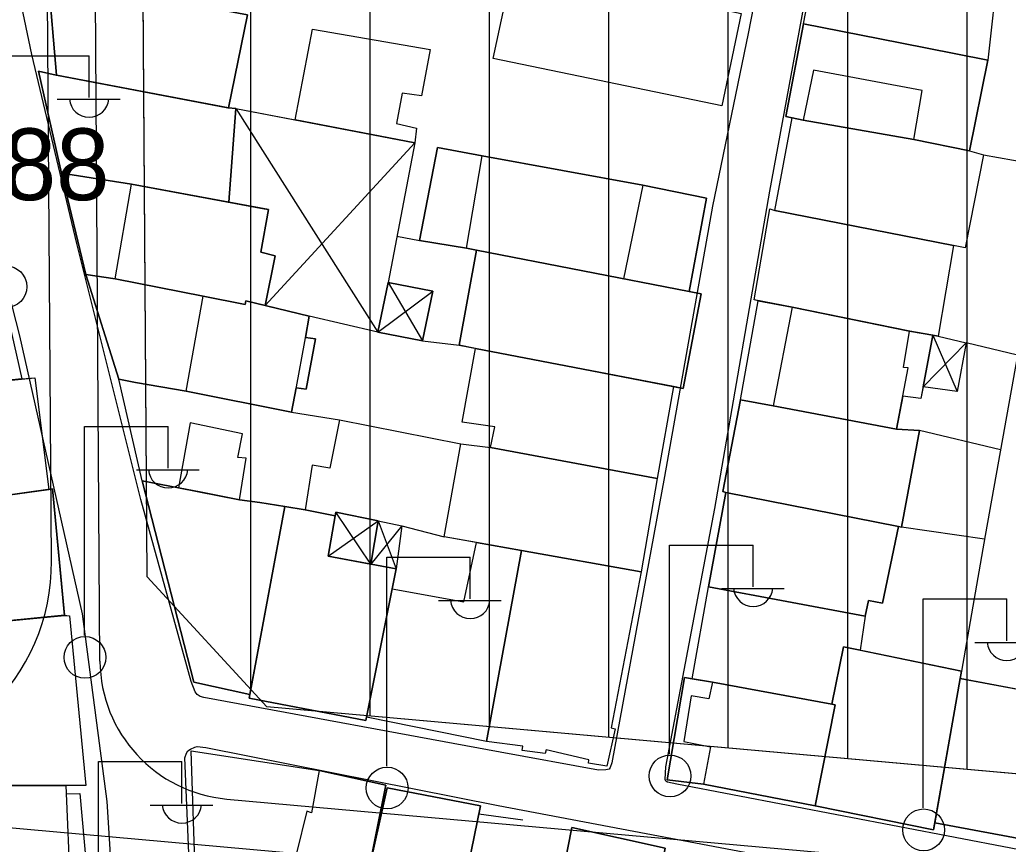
# Model space of a CAD drawing. Extents: x 417997 to 421451, y 4451742 to 4455216.
# Drawn here: x 421045.4 to 421128.2, y 4452264.1 to 4452333.2 of the extents above; entities that cross this region are included whole.
import ezdxf

# ---------------------------------------------------------------- set-up
doc = ezdxf.new("R2010")
doc.units = 0
for name, color, linetype in [('ADAKENARI', 7, 'Continuous'), ('B_Mesken', 7, 'Continuous'), ('B_Sundurma', 7, 'Continuous'), ('B_Teras', 7, 'Continuous'), ('KALDIRIM', 7, 'Continuous'), ('PL_KON_MEV_350', 7, 'Continuous'), ('S_Elektrik_Diregi', 7, 'Continuous'), ('Sinir_Duvar_tek_tarafa_ait', 7, 'Continuous'), ('TR_ORTAYOGUNKONUT', 7, 'Continuous'), ('Y_Yol_Kotu', 7, 'Continuous'), ('Yol_Sose', 7, 'Continuous')]:
    doc.layers.add(name, color=color, linetype=linetype)

msp = doc.modelspace()

# ---------------------------------------------------------------- linework, layer by layer
at = {"layer": 'ADAKENARI'}
for p, q in [((421056.069, 4452286.549), (421054.748, 4452477.106)), ((421056.069, 4452286.549), (421054.748, 4452477.106)), ((421066.099, 4452275.659), (421056.069, 4452286.549)), ((421066.099, 4452275.659), (421056.069, 4452286.549)), ((421148.77, 4452268.264), (421066.099, 4452275.659)), ((421148.77, 4452268.264), (421066.099, 4452275.659))]:
    msp.add_line(p, q, dxfattribs=at)
at = {"layer": 'B_Mesken'}
for points in [[(421111.05, 4452332.847), (421112.592, 4452340.835), (421113.24, 4452340.878), (421127.45, 4452338.213), (421127.36, 4452337.649), (421126.491, 4452329.801), (421121.273, 4452330.83), (421117.44, 4452331.586)], [(421111.05, 4452332.847), (421112.593, 4452340.835), (421113.24, 4452340.878), (421127.45, 4452338.213), (421127.36, 4452337.649), (421126.492, 4452329.801), (421121.273, 4452330.83), (421117.44, 4452331.587)], [(421086.755, 4452337.874), (421090.748, 4452337.049), (421093.501, 4452336.38), (421105.815, 4452333.716), (421104.198, 4452325.975), (421085.044, 4452329.93)], [(421093.501, 4452336.38), (421105.815, 4452333.716), (421104.198, 4452325.975), (421085.044, 4452329.93), (421086.755, 4452337.874), (421090.748, 4452337.05)], [(421062.889, 4452325.798), (421064.485, 4452333.612), (421047.778, 4452336.739), (421048.472, 4452328.551)], [(421062.889, 4452325.798), (421048.472, 4452328.551), (421047.778, 4452336.739), (421064.485, 4452333.612)], [(421126.491, 4452329.801), (421111.05, 4452332.847), (421109.568, 4452325.072), (421111.031, 4452324.764), (421120.282, 4452323.171), (421124.946, 4452322.206)], [(421126.492, 4452329.801), (421124.946, 4452322.206), (421120.282, 4452323.172), (421111.031, 4452324.764), (421110.092, 4452324.962), (421109.568, 4452325.073), (421111.05, 4452332.847), (421117.44, 4452331.587), (421121.273, 4452330.83)], [(421068.469, 4452324.798), (421069.932, 4452332.409), (421079.774, 4452330.702), (421079.036, 4452326.817), (421077.422, 4452327.044), (421076.941, 4452324.486), (421078.629, 4452324.119), (421078.488, 4452322.893)], [(421068.469, 4452324.798), (421069.932, 4452332.409), (421079.774, 4452330.702), (421079.036, 4452326.817), (421077.422, 4452327.044), (421076.941, 4452324.486), (421078.629, 4452324.119), (421078.488, 4452322.893)], [(421048.46, 4452328.553), (421046.97, 4452328.883), (421048.89, 4452320.353), (421054.75, 4452319.413), (421062.91, 4452317.913), (421063.5, 4452325.743), (421062.83, 4452325.803)], [(421048.46, 4452328.553), (421048.472, 4452328.551), (421062.83, 4452325.803), (421062.889, 4452325.798), (421063.5, 4452325.743), (421062.91, 4452317.913), (421054.75, 4452319.413), (421048.89, 4452320.353), (421046.97, 4452328.883)], [(421124.946, 4452322.206), (421126.109, 4452321.888), (421124.595, 4452314.082), (421108.635, 4452317.207), (421110.091, 4452324.962), (421111.031, 4452324.764), (421120.282, 4452323.171)], [(421124.946, 4452322.206), (421126.109, 4452321.888), (421124.596, 4452314.082), (421123.615, 4452314.274), (421108.635, 4452317.207), (421110.092, 4452324.962), (421111.031, 4452324.764), (421120.282, 4452323.172)], [(421101.482, 4452310.417), (421102.919, 4452318.254), (421097.58, 4452319.337), (421084.135, 4452321.789), (421080.386, 4452322.49), (421078.875, 4452314.696), (421082.826, 4452314.057), (421083.65, 4452313.89)], [(421101.482, 4452310.417), (421083.65, 4452313.89), (421082.826, 4452314.057), (421078.875, 4452314.696), (421080.386, 4452322.49), (421084.135, 4452321.789), (421097.579, 4452319.337), (421102.919, 4452318.254)], [(421048.89, 4452320.353), (421050.93, 4452311.863), (421053.39, 4452311.483), (421060.77, 4452310.043), (421064.28, 4452309.353), (421064.34, 4452309.653), (421065.95, 4452309.263), (421066.8, 4452313.423), (421065.6, 4452313.733), (421066.23, 4452317.303), (421065.87, 4452317.363), (421062.91, 4452317.913), (421054.75, 4452319.413)], [(421062.91, 4452317.913), (421065.87, 4452317.363), (421066.23, 4452317.303), (421065.6, 4452313.733), (421066.8, 4452313.423), (421065.95, 4452309.263), (421064.34, 4452309.653), (421064.28, 4452309.353), (421060.77, 4452310.043), (421053.39, 4452311.483), (421050.93, 4452311.863), (421048.89, 4452320.353), (421054.75, 4452319.413)], [(421123.615, 4452314.274), (421122.316, 4452306.688), (421119.937, 4452307.101), (421110.105, 4452309.111), (421106.9, 4452309.724), (421108.221, 4452317.352), (421108.635, 4452317.207)], [(421108.635, 4452317.207), (421123.615, 4452314.274), (421122.316, 4452306.688), (421121.873, 4452306.765), (421119.938, 4452307.101), (421110.105, 4452309.111), (421107.239, 4452309.659), (421106.9, 4452309.724), (421108.221, 4452317.352)], [(421037.47, 4452302.293), (421036.99, 4452304.523), (421034.68, 4452304.283), (421032.85, 4452313.643), (421042.63, 4452314.733), (421042.93, 4452314.763), (421045.57, 4452303.103)], [(421045.57, 4452303.105), (421037.47, 4452302.293), (421036.99, 4452304.523), (421034.68, 4452304.283), (421033.962, 4452307.952), (421032.85, 4452313.643), (421042.63, 4452314.733), (421042.93, 4452314.763)], [(421102.467, 4452310.225), (421083.65, 4452313.89), (421082.19, 4452305.927), (421100.977, 4452302.304)], [(421101.482, 4452310.417), (421102.468, 4452310.225), (421100.977, 4452302.304), (421100.156, 4452302.462), (421083.583, 4452305.658), (421082.19, 4452305.927), (421083.65, 4452313.89)], [(421050.93, 4452311.863), (421053.69, 4452303.093), (421055.1, 4452302.823), (421059.33, 4452302.093), (421068.16, 4452300.323), (421068.54, 4452302.363), (421069.39, 4452302.253), (421070.17, 4452306.453), (421069.32, 4452306.573), (421069.65, 4452308.363), (421064.34, 4452309.653), (421064.28, 4452309.353), (421060.77, 4452310.043), (421053.39, 4452311.483)], [(421065.95, 4452309.263), (421069.65, 4452308.363), (421069.32, 4452306.573), (421070.17, 4452306.453), (421069.39, 4452302.253), (421068.54, 4452302.363), (421068.16, 4452300.323), (421059.33, 4452302.093), (421055.1, 4452302.823), (421053.69, 4452303.093), (421050.93, 4452311.863), (421053.39, 4452311.483), (421060.77, 4452310.043), (421064.28, 4452309.353), (421064.34, 4452309.653)], [(421121.872, 4452306.765), (421120.87, 4452301.476), (421119.366, 4452301.679), (421118.825, 4452298.904), (421108.511, 4452300.85), (421105.761, 4452301.353), (421107.239, 4452309.659), (421110.105, 4452309.111), (421119.937, 4452307.101)], [(421121.873, 4452306.765), (421121.056, 4452302.457), (421120.87, 4452301.476), (421119.366, 4452301.679), (421118.825, 4452298.904), (421108.511, 4452300.85), (421105.761, 4452301.353), (421107.239, 4452309.659), (421110.105, 4452309.111), (421119.938, 4452307.101)], [(421100.156, 4452302.462), (421098.793, 4452294.775), (421084.837, 4452297.361), (421085.182, 4452299.085), (421082.464, 4452299.491), (421083.583, 4452305.658)], [(421100.156, 4452302.462), (421098.793, 4452294.775), (421084.837, 4452297.361), (421085.182, 4452299.085), (421082.464, 4452299.491), (421083.583, 4452305.658)], [(421038.03, 4452292.493), (421037.14, 4452292.463), (421035.95, 4452302.143), (421037.47, 4452302.293), (421046.65, 4452303.213), (421047.82, 4452293.843), (421038.69, 4452292.583), (421038.03, 4452292.493), (421039.23, 4452282.353), (421049.15, 4452283.303), (421048.15, 4452293.893), (421038.03, 4452292.493)], [(421047.819, 4452293.847), (421038.69, 4452292.584), (421047.82, 4452293.843), (421047.819, 4452293.847), (421048.15, 4452293.893), (421049.149, 4452283.312), (421039.23, 4452282.353), (421038.03, 4452292.493), (421037.14, 4452292.463), (421035.95, 4452302.143), (421037.47, 4452302.293), (421045.57, 4452303.105), (421046.65, 4452303.213)], [(421068.16, 4452300.323), (421072.173, 4452299.691), (421071.377, 4452295.647), (421069.887, 4452295.901), (421069.29, 4452292.133), (421065.5, 4452292.753), (421063.79, 4452292.993), (421060.58, 4452293.623), (421058.69, 4452293.983), (421055.65, 4452294.563), (421053.69, 4452303.093), (421055.1, 4452302.823), (421059.33, 4452302.093)], [(421068.16, 4452300.323), (421072.174, 4452299.691), (421071.377, 4452295.647), (421069.887, 4452295.901), (421069.29, 4452292.133), (421067.59, 4452292.412), (421065.5, 4452292.753), (421063.79, 4452292.993), (421060.58, 4452293.623), (421058.69, 4452293.983), (421055.65, 4452294.563), (421053.69, 4452303.093), (421055.1, 4452302.823), (421059.33, 4452302.093)], [(421118.999, 4452290.758), (421119.253, 4452290.703), (421120.769, 4452298.785), (421118.825, 4452298.904), (421108.511, 4452300.85), (421105.761, 4452301.353), (421104.288, 4452293.692), (421104.53, 4452293.605)], [(421119, 4452290.759), (421104.531, 4452293.605), (421104.288, 4452293.692), (421105.761, 4452301.353), (421108.511, 4452300.85), (421118.825, 4452298.904), (421120.769, 4452298.785), (421119.253, 4452290.703)], [(421098.793, 4452294.775), (421097.439, 4452286.961), (421080.956, 4452289.899), (421082.33, 4452297.671), (421084.837, 4452297.361)], [(421084.837, 4452297.361), (421098.793, 4452294.775), (421097.439, 4452286.961), (421087.429, 4452288.745), (421083.655, 4452289.418), (421080.956, 4452289.899), (421082.33, 4452297.671)], [(421055.65, 4452294.563), (421059.99, 4452277.723), (421064.68, 4452276.693), (421067.59, 4452292.413), (421065.5, 4452292.753), (421063.79, 4452292.993), (421060.58, 4452293.623), (421058.69, 4452293.983)], [(421067.59, 4452292.412), (421064.681, 4452276.693), (421059.99, 4452277.723), (421055.65, 4452294.563), (421058.69, 4452293.983), (421060.58, 4452293.623), (421063.79, 4452292.993), (421065.5, 4452292.753)], [(421117.658, 4452284.328), (421118.999, 4452290.758), (421104.53, 4452293.605), (421103.08, 4452285.703), (421116.207, 4452283.229), (421116.494, 4452284.561)], [(421117.658, 4452284.328), (421116.495, 4452284.561), (421116.207, 4452283.229), (421103.08, 4452285.703), (421104.531, 4452293.605), (421119, 4452290.759)], [(421067.59, 4452292.413), (421064.62, 4452276.363), (421074.38, 4452274.493), (421076.92, 4452287.193), (421071.23, 4452288.253), (421071.82, 4452291.643), (421069.29, 4452292.133)], [(421069.29, 4452292.133), (421071.82, 4452291.643), (421071.23, 4452288.253), (421076.92, 4452287.193), (421076.586, 4452285.523), (421074.436, 4452274.771), (421074.38, 4452274.493), (421064.62, 4452276.363), (421064.681, 4452276.693), (421067.59, 4452292.412)], [(421083.655, 4452289.418), (421087.429, 4452288.745), (421084.493, 4452272.74), (421074.435, 4452274.771), (421076.586, 4452285.523), (421082.602, 4452284.429)], [(421087.429, 4452288.745), (421084.493, 4452272.74), (421074.436, 4452274.771), (421076.586, 4452285.523), (421082.602, 4452284.429), (421083.655, 4452289.418)], [(421097.439, 4452286.961), (421094.936, 4452273.904), (421095.263, 4452273.795), (421094.567, 4452270.688), (421093.023, 4452270.946), (421093.068, 4452271.221), (421089.486, 4452272.048), (421089.398, 4452271.731), (421087.484, 4452272.003), (421087.529, 4452272.342), (421084.493, 4452272.74), (421087.429, 4452288.745)], [(421097.439, 4452286.961), (421094.936, 4452273.904), (421095.263, 4452273.795), (421094.567, 4452270.688), (421093.023, 4452270.946), (421093.068, 4452271.221), (421089.486, 4452272.048), (421089.398, 4452271.731), (421087.484, 4452272.003), (421087.529, 4452272.342), (421084.493, 4452272.74), (421087.429, 4452288.745)], [(421101.711, 4452278.004), (421103.08, 4452285.703), (421116.207, 4452283.229), (421115.789, 4452280.391), (421114.382, 4452280.681), (421113.417, 4452275.867)], [(421113.417, 4452275.867), (421103.425, 4452277.711), (421101.711, 4452278.004), (421103.08, 4452285.703), (421116.207, 4452283.229), (421115.79, 4452280.391), (421114.382, 4452280.682)], [(421040.187, 4452278.205), (421039.23, 4452282.353), (421049.149, 4452283.312), (421049.563, 4452283.283), (421050.944, 4452269.075), (421049.251, 4452269.073), (421042.393, 4452269.066), (421042.304, 4452270.064), (421042.054, 4452270.11)], [(421042.054, 4452270.11), (421039.23, 4452282.353), (421049.149, 4452283.311), (421049.563, 4452283.283), (421050.944, 4452269.075), (421042.393, 4452269.065), (421042.304, 4452270.064)], [(421115.79, 4452280.391), (421124.281, 4452278.64), (421124.175, 4452278.036), (421122.047, 4452265.934), (421121.943, 4452265.342), (421112.033, 4452267.352), (421113.708, 4452275.814), (421113.417, 4452275.867), (421114.382, 4452280.682)], [(421113.417, 4452275.867), (421113.708, 4452275.814), (421112.033, 4452267.351), (421121.943, 4452265.342), (421124.281, 4452278.64), (421114.382, 4452280.681)], [(421102.675, 4452269.177), (421112.033, 4452267.351), (421113.708, 4452275.814), (421103.425, 4452277.711), (421101.066, 4452278.114), (421099.619, 4452269.534)], [(421101.711, 4452278.004), (421103.425, 4452277.711), (421113.417, 4452275.867), (421113.708, 4452275.814), (421112.033, 4452267.352), (421102.675, 4452269.177), (421099.62, 4452269.534), (421101.066, 4452278.114)], [(421133.759, 4452276.222), (421132.743, 4452271.163), (421131.473, 4452264.165), (421122.047, 4452265.934), (421124.175, 4452278.036)], [(421133.759, 4452276.221), (421124.174, 4452278.035), (421122.047, 4452265.934), (421131.473, 4452264.165), (421132.743, 4452271.163)], [(421060.469, 4452260.986), (421060.11, 4452261.031), (421059.746, 4452271.968), (421070.473, 4452270.305), (421076.07, 4452269.08), (421074.521, 4452261.458), (421068.817, 4452262.64), (421068.349, 4452259.878)], [(421060.469, 4452260.986), (421060.11, 4452261.032), (421059.747, 4452271.968), (421070.473, 4452270.305), (421076.07, 4452269.08), (421074.521, 4452261.458), (421068.817, 4452262.641), (421068.349, 4452259.878)], [(421049.251, 4452269.073), (421049.616, 4452260.509), (421042.755, 4452261.509), (421040.818, 4452261.965), (421041.285, 4452264.398), (421042.322, 4452264.234), (421042.677, 4452265.916), (421042.393, 4452269.065)], [(421049.617, 4452260.51), (421042.755, 4452261.509), (421040.818, 4452261.965), (421041.285, 4452264.398), (421042.322, 4452264.234), (421042.677, 4452265.916), (421042.393, 4452269.066), (421049.251, 4452269.073)], [(421073.136, 4452254.615), (421078.965, 4452253.367), (421079.384, 4452255.265), (421081.451, 4452254.929), (421083.996, 4452267.349), (421076.168, 4452268.863), (421074.521, 4452261.458), (421073.25, 4452255.364)], [(421073.136, 4452254.615), (421073.25, 4452255.364), (421074.521, 4452261.458), (421076.168, 4452268.863), (421083.996, 4452267.349), (421081.451, 4452254.929), (421079.384, 4452255.265), (421078.965, 4452253.367)], [(421099.446, 4452263.801), (421091.642, 4452265.541), (421089.128, 4452252.761), (421091.497, 4452252.18), (421091.287, 4452251.158), (421094.964, 4452250.448), (421095.376, 4452252.777), (421097.262, 4452252.506)], [(421099.446, 4452263.801), (421097.262, 4452252.506), (421095.376, 4452252.777), (421094.964, 4452250.448), (421091.287, 4452251.158), (421091.497, 4452252.18), (421089.128, 4452252.761), (421091.642, 4452265.541)]]:
    msp.add_lwpolyline(points, close=True, dxfattribs=at)
at = {"layer": 'B_Sundurma'}
for p, q in [((421063.5, 4452325.743), (421075.391, 4452307.037)), ((421078.488, 4452322.893), (421065.95, 4452309.263)), ((421075.391, 4452307.037), (421080.01, 4452310.45)), ((421076.248, 4452311.181), (421079.137, 4452306.311)), ((421121.872, 4452306.765), (421123.911, 4452302.07)), ((421124.671, 4452306.124), (421121.056, 4452302.457)), ((421074.8, 4452287.593), (421071.86, 4452291.943)), ((421071.23, 4452288.253), (421075.43, 4452291.223)), ((421077.41, 4452290.813), (421074.8, 4452287.593)), ((421075.43, 4452291.223), (421076.92, 4452287.193))]:
    msp.add_line(p, q, dxfattribs=at)
for points in [[(421063.5, 4452325.743), (421078.488, 4452322.893), (421076.248, 4452311.181), (421075.391, 4452307.037), (421069.65, 4452308.363), (421065.95, 4452309.263), (421066.8, 4452313.423), (421065.6, 4452313.733), (421066.23, 4452317.303), (421062.91, 4452317.913)], [(421068.469, 4452324.798), (421078.488, 4452322.893), (421076.248, 4452311.181), (421075.391, 4452307.037), (421069.65, 4452308.363), (421065.95, 4452309.263), (421066.8, 4452313.423), (421065.6, 4452313.733), (421066.23, 4452317.303), (421062.91, 4452317.913), (421063.5, 4452325.743)], [(421076.248, 4452311.181), (421075.391, 4452307.037), (421079.137, 4452306.311), (421080.01, 4452310.45)], [(421076.248, 4452311.181), (421080.01, 4452310.45), (421079.137, 4452306.311), (421075.391, 4452307.037)], [(421121.872, 4452306.765), (421122.316, 4452306.688), (421124.671, 4452306.124), (421123.911, 4452302.07), (421121.056, 4452302.457)], [(421121.873, 4452306.765), (421122.316, 4452306.688), (421124.671, 4452306.124), (421123.911, 4452302.07), (421121.056, 4452302.457)], [(421071.82, 4452291.643), (421071.23, 4452288.253), (421074.8, 4452287.593), (421075.43, 4452291.223), (421071.86, 4452291.943)], [(421071.82, 4452291.643), (421071.86, 4452291.943), (421075.43, 4452291.223), (421074.8, 4452287.593), (421071.23, 4452288.253)], [(421075.43, 4452291.223), (421077.41, 4452290.813), (421076.92, 4452287.193), (421074.8, 4452287.593)], [(421075.43, 4452291.223), (421077.41, 4452290.813), (421076.92, 4452287.193), (421074.8, 4452287.593)]]:
    msp.add_lwpolyline(points, close=True, dxfattribs=at)
at = {"layer": 'B_Teras'}
for points in [[(421111.031, 4452324.764), (421120.282, 4452323.171), (421120.986, 4452327.272), (421111.873, 4452328.953)], [(421095.972, 4452311.49), (421083.65, 4452313.89), (421082.826, 4452314.057), (421084.135, 4452321.789), (421097.58, 4452319.337)], [(421053.39, 4452311.483), (421054.75, 4452319.413), (421065.87, 4452317.363), (421066.23, 4452317.303), (421065.6, 4452313.733), (421066.8, 4452313.423), (421065.95, 4452309.263), (421064.34, 4452309.653), (421064.28, 4452309.353), (421060.77, 4452310.043)], [(421059.33, 4452302.093), (421060.77, 4452310.043), (421064.28, 4452309.353), (421064.34, 4452309.653), (421069.65, 4452308.363), (421068.16, 4452300.323)], [(421110.105, 4452309.111), (421108.511, 4452300.85), (421118.825, 4452298.904), (421119.825, 4452304.035), (421119.434, 4452304.07), (421119.937, 4452307.101)], [(421038.69, 4452292.583), (421037.47, 4452302.293), (421046.65, 4452303.213), (421047.82, 4452293.843)], [(421059.67, 4452299.443), (421058.69, 4452293.983), (421063.79, 4452292.993), (421064.35, 4452296.463), (421063.67, 4452296.523), (421064.05, 4452298.513)], [(421112.033, 4452267.351), (421113.708, 4452275.814), (421103.425, 4452277.711), (421103.116, 4452276.308), (421101.644, 4452276.57), (421101.022, 4452272.754), (421103.264, 4452272.29), (421102.675, 4452269.177)], [(421068.817, 4452262.64), (421074.521, 4452261.458), (421076.07, 4452269.08), (421070.473, 4452270.305), (421069.838, 4452266.772), (421069.438, 4452266.902), (421068.568, 4452263.4), (421068.941, 4452263.369)]]:
    msp.add_lwpolyline(points, close=True, dxfattribs=at)
at = {"layer": 'KALDIRIM'}
for p, q in [((421052.118, 4452279.472), (421051.351, 4452390.07)), ((421052.118, 4452279.472), (421051.351, 4452390.07)), ((421048.06, 4452287.835), (421047.365, 4452388.056)), ((421048.06, 4452287.835), (421047.365, 4452388.056)), ((420986.278, 4452270.751), (421154.009, 4452255.747)), ((420986.278, 4452270.751), (421154.009, 4452255.747)), ((421062.751, 4452267.926), (421157.982, 4452259.408)), ((421062.751, 4452267.926), (421157.982, 4452259.408))]:
    msp.add_line(p, q, dxfattribs=at)
for centre, radius, start, end in [((421031.162, 4452287.717), 16.898, 264.88861, 0.39741), ((421031.162, 4452287.717), 16.898, 264.88861, 0.39741), ((421063.791, 4452279.553), 11.673, 180.39741, 264.88861), ((421063.791, 4452279.553), 11.673, 180.39741, 264.88861)]:
    msp.add_arc(centre, radius, start, end, dxfattribs=at)
at = {"layer": 'PL_KON_MEV_350'}
msp.add_lwpolyline([(421221.659, 4452469.495), (421219.69, 4452425.777), (421204.429, 4452417.651), (421149.964, 4452423.831), (421144.17, 4452390.805), (421167.725, 4452387.622), (421148.77, 4452268.264), (421066.099, 4452275.659), (421056.069, 4452286.549), (421054.748, 4452477.106), (421058.286, 4452496.433), (421151.946, 4452484.068), (421150.764, 4452476.191)], close=True, dxfattribs=at)
at = {"layer": 'S_Elektrik_Diregi'}
for p, q in [((421044.204, 4452330.167), (421051.204, 4452330.167)), ((421051.204, 4452326.667), (421051.204, 4452330.167)), ((421048.544, 4452326.527), (421053.794, 4452326.527)), ((421050.824, 4452281.629), (421050.824, 4452299.129)), ((421050.824, 4452299.129), (421057.825, 4452299.129)), ((421057.825, 4452295.629), (421057.825, 4452299.129)), ((421055.164, 4452295.489), (421060.415, 4452295.489)), ((421099.828, 4452271.698), (421099.828, 4452289.198)), ((421099.828, 4452289.198), (421106.828, 4452289.198)), ((421106.828, 4452285.698), (421106.828, 4452289.198)), ((421076.133, 4452270.683), (421076.133, 4452288.183)), ((421076.133, 4452288.183), (421083.133, 4452288.183)), ((421083.133, 4452284.683), (421083.133, 4452288.183)), ((421104.168, 4452285.558), (421109.418, 4452285.558)), ((421080.473, 4452284.543), (421085.723, 4452284.543)), ((421121.069, 4452267.18), (421121.069, 4452284.68)), ((421121.069, 4452284.68), (421128.069, 4452284.68)), ((421128.069, 4452281.18), (421128.069, 4452284.68)), ((421125.409, 4452281.04), (421130.659, 4452281.04)), ((421051.98, 4452253.563), (421051.98, 4452271.063)), ((421051.98, 4452271.063), (421058.98, 4452271.063)), ((421058.98, 4452267.563), (421058.98, 4452271.063)), ((421056.32, 4452267.423), (421061.57, 4452267.423))]:
    msp.add_line(p, q, dxfattribs=at)
for centre in [(421044.24, 4452310.831), (421050.86, 4452279.793), (421099.864, 4452269.863), (421076.169, 4452268.848), (421121.105, 4452265.345)]:
    msp.add_circle(centre, 1.75, dxfattribs=at)
for centre in [(421051.205, 4452326.679), (421057.825, 4452295.642), (421106.829, 4452285.711), (421083.133, 4452284.696), (421128.07, 4452281.193), (421058.981, 4452267.576)]:
    msp.add_arc(centre, 1.658, 184.83843, 355.14641, dxfattribs=at)
at = {"layer": 'Sinir_Duvar_tek_tarafa_ait'}
for points in [[(421126.109, 4452321.888), (421133.648, 4452320.531)], [(421076.991, 4452315.066), (421078.875, 4452314.696)], [(421079.137, 4452306.311), (421082.19, 4452305.927)], [(421128.963, 4452305.11), (421124.671, 4452306.124)], [(421128.963, 4452305.11), (421126.26, 4452289.989), (421124.281, 4452278.64)], [(421072.173, 4452299.691), (421082.33, 4452297.671)], [(421127.544, 4452297.174), (421120.769, 4452298.785)], [(421077.41, 4452290.813), (421080.956, 4452289.899)], [(421126.209, 4452289.697), (421119.253, 4452290.703)], [(421049.281, 4452268.371), (421050.419, 4452268.403), (421051.168, 4452260.283)], [(421083.858, 4452266.679), (421087.533, 4452266.177)]]:
    msp.add_lwpolyline(points, dxfattribs=at)
at = {"layer": 'TR_ORTAYOGUNKONUT'}
for p, q in [((421064.748, 4452277.126), (421064.748, 4452495.58)), ((421064.748, 4452277.126), (421064.748, 4452495.58)), ((421124.748, 4452270.413), (421124.748, 4452487.659)), ((421124.748, 4452270.413), (421124.748, 4452487.659)), ((421074.748, 4452274.885), (421074.748, 4452389.682)), ((421074.748, 4452274.885), (421074.748, 4452389.682)), ((421114.748, 4452271.307), (421114.748, 4452379.342)), ((421114.748, 4452271.307), (421114.748, 4452379.342)), ((421084.748, 4452273.991), (421084.748, 4452377.119)), ((421084.748, 4452273.991), (421084.748, 4452377.119)), ((421094.748, 4452273.096), (421094.748, 4452373.395)), ((421094.748, 4452273.096), (421094.748, 4452373.395)), ((421104.748, 4452272.202), (421104.748, 4452373.998)), ((421104.748, 4452272.202), (421104.748, 4452373.998))]:
    msp.add_line(p, q, dxfattribs=at)
at = {"layer": 'Yol_Sose'}
for points in [[(421106.852, 4452334.311), (421106.423, 4452332.022), (421103.43, 4452317.57), (421099.398, 4452294.948), (421094.997, 4452270.958), (421094.855, 4452270.571), (421094.763, 4452270.439), (421094.502, 4452270.377), (421093.868, 4452270.34), (421085.644, 4452271.859), (421060.828, 4452276.42), (421060.509, 4452276.524), (421060.25, 4452276.686), (421060.082, 4452276.901), (421059.765, 4452277.761), (421055.547, 4452293), (421050.174, 4452314.455), (421046.414, 4452330.27), (421045.428, 4452334.953)], [(421038.348, 4452334.095), (421045.384, 4452306.717), (421050.625, 4452283.426), (421052.685, 4452267.72), (421054.747, 4452234.825), (421055.663, 4452225.214)], [(421100.422, 4452269.165), (421099.646, 4452269.332), (421099.519, 4452269.429), (421099.446, 4452269.568), (421099.519, 4452270.612), (421103.618, 4452292.272), (421108.22, 4452318.837), (421111.082, 4452334.266)], [(421157.759, 4452333.778), (421150.936, 4452297.516), (421144.057, 4452262.324), (421143.817, 4452261.74), (421143.687, 4452261.517), (421143.484, 4452261.349), (421142.971, 4452261.205), (421142.395, 4452261.146), (421100.422, 4452269.165)], [(421085.365, 4452224.901), (421062.251, 4452228.963), (421061.88, 4452229.062), (421061.647, 4452229.192), (421061.415, 4452229.461), (421061.301, 4452229.781), (421061.21, 4452230.314), (421059.722, 4452259.414), (421059.237, 4452271.374), (421059.358, 4452271.778), (421059.476, 4452271.958), (421059.701, 4452272.115), (421060.065, 4452272.261), (421060.246, 4452272.323)], [(421060.246, 4452272.323), (421060.991, 4452272.231), (421085.474, 4452267.374), (421129.449, 4452259.068), (421164.878, 4452252.203), (421165.823, 4452251.864), (421166.203, 4452251.573), (421166.53, 4452251.177), (421166.589, 4452250.644), (421166.446, 4452250.047)]]:
    msp.add_lwpolyline(points, dxfattribs=at)

# ---------------------------------------------------------------- texts
at = {"layer": 'Y_Yol_Kotu'}
msp.add_text('133.88 ', height=6, dxfattribs=at).set_placement((421028.369, 4452318.082))

doc.saveas('drawing.dxf')
